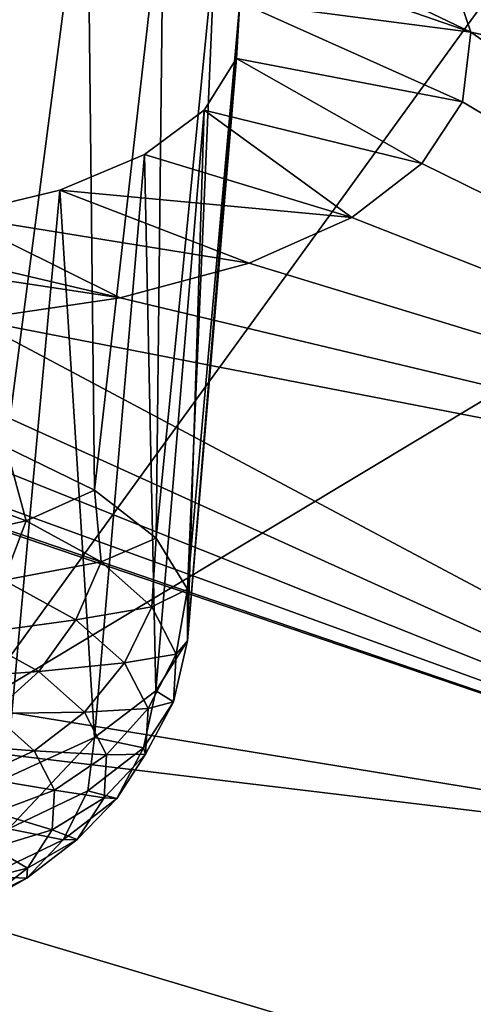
# Model space of a CAD drawing. Header units: metres. Extents: x -92 to 264, y -100 to 50.
# Tile 390 of 656: x 174.943 to 175.843, y -15.303 to -13.349. Entities that reach past the tile are written whole.
import ezdxf

# ---------------------------------------------------------------- set-up
doc = ezdxf.new("R2010")
doc.units = ezdxf.units.M
doc.layers.add('solid_21062050_01', color=7, linetype='CONTINUOUS')

msp = doc.modelspace()

# ---------------------------------------------------------------- linework, layer by layer
at = {"layer": 'solid_21062050_01'}
for points in [[(178.197235, -10.094261, 214.136887), (174.940277, -9.441522, 212.323837), (171.089066, -13.964397, 217.38974)], [(178.197235, -10.094261, 214.136887), (171.089066, -13.964397, 217.38974), (174.851425, -14.712576, 219.46788)], [(181.60141, -10.654218, 215.69223), (178.197235, -10.094261, 214.136887), (174.851425, -14.712576, 219.46788)], [(181.60141, -10.654218, 215.69223), (174.851425, -14.712576, 219.46788), (178.781418, -15.354294, 221.25032)], [(175.006577, -12.672055, 159.302017), (178.642776, -13.23475, 159.490326), (177.928955, -13.823621, 161.125977)], [(175.28334, -12.801312, 159.514008), (175.006577, -12.672055, 159.302017), (177.928955, -13.823621, 161.125977)], [(175.507767, -12.938953, 159.765778), (175.28334, -12.801312, 159.514008), (177.928955, -13.823621, 161.125977)], [(174.87973, -12.85906, 159.790009), (175.076843, -12.967104, 159.979965), (174.915955, -14.197555, 159.495651)], [(175.677567, -13.082054, 160.050995), (175.507767, -12.938953, 159.765778), (177.928955, -13.823621, 161.125977)], [(175.076843, -12.967104, 159.979965), (175.091873, -14.282763, 159.722351), (174.915955, -14.197555, 159.495651)], [(175.076843, -12.967104, 159.979965), (175.2285, -13.081262, 160.201553), (175.091873, -14.282763, 159.722351)], [(175.2285, -13.081262, 160.201553), (175.213608, -14.378023, 159.978683), (175.091873, -14.282763, 159.722351)], [(175.2285, -13.081262, 160.201553), (175.330826, -13.198328, 160.448303), (175.213608, -14.378023, 159.978683)], [(175.2285, -13.081262, 160.201553), (175.788757, -13.227551, 160.363556), (175.838562, -13.374049, 160.701065)], [(175.2285, -13.081262, 160.201553), (175.838562, -13.374049, 160.701065), (175.330826, -13.198328, 160.448303)], [(175.788757, -13.227551, 160.363556), (175.677567, -13.082054, 160.050995), (177.928955, -13.823621, 161.125977)], [(175.330826, -13.198328, 160.448303), (175.275833, -14.479168, 160.253448), (175.213608, -14.378023, 159.978683)], [(175.330826, -13.198328, 160.448303), (175.380066, -13.314762, 160.712967), (175.275833, -14.479168, 160.253448)], [(175.330826, -13.198328, 160.448303), (175.838562, -13.374049, 160.701065), (175.380066, -13.314762, 160.712967)], [(175.838562, -13.374049, 160.701065), (175.788757, -13.227551, 160.363556), (177.928955, -13.823621, 161.125977)], [(175.380066, -13.314762, 160.712967), (175.275818, -14.581778, 160.534653), (175.275833, -14.479168, 160.253448)], [(175.380066, -13.314762, 160.712967), (175.373184, -13.426401, 160.986511), (175.275818, -14.581778, 160.534653)], [(175.380066, -13.314762, 160.712967), (175.822021, -13.512324, 161.042847), (175.373184, -13.426401, 160.986511)], [(175.380066, -13.314762, 160.712967), (175.838562, -13.374049, 160.701065), (175.822021, -13.512324, 161.042847)], [(175.822021, -13.512324, 161.042847), (175.838562, -13.374049, 160.701065), (177.356384, -14.429935, 162.810089)], [(175.838562, -13.374049, 160.701065), (177.928955, -13.823621, 161.125977), (177.356384, -14.429935, 162.810089)], [(175.373184, -13.426401, 160.986511), (175.309219, -13.528628, 161.258026), (175.275818, -14.581778, 160.534653)], [(175.373184, -13.426401, 160.986511), (175.740906, -13.634481, 161.368988), (175.309219, -13.528628, 161.258026)], [(175.373184, -13.426401, 160.986511), (175.822021, -13.512324, 161.042847), (175.740906, -13.634481, 161.368988)], [(175.740906, -13.634481, 161.368988), (175.822021, -13.512324, 161.042847), (177.356384, -14.429935, 162.810089)], [(175.19046, -13.616902, 161.515656), (175.309219, -13.528628, 161.258026), (175.601913, -13.741839, 161.680344)], [(175.19046, -13.616902, 161.515656), (175.213593, -14.681369, 160.809982), (175.309219, -13.528628, 161.258026)], [(175.309219, -13.528628, 161.258026), (175.213593, -14.681369, 160.809982), (175.275818, -14.581778, 160.534653)], [(175.309219, -13.528628, 161.258026), (175.740906, -13.634481, 161.368988), (175.601913, -13.741839, 161.680344)], [(175.19046, -13.616902, 161.515656), (175.601913, -13.741839, 161.680344), (175.022507, -13.687523, 161.748352)], [(175.19046, -13.616902, 161.515656), (175.022507, -13.687523, 161.748352), (175.091843, -14.773587, 161.067429)], [(175.19046, -13.616902, 161.515656), (175.091843, -14.773587, 161.067429), (175.213593, -14.681369, 160.809982)], [(175.601913, -13.741839, 161.680344), (175.740906, -13.634481, 161.368988), (177.356384, -14.429935, 162.810089)], [(175.022507, -13.687523, 161.748352), (175.398804, -13.832608, 161.974731), (174.813095, -13.73805, 161.947433)], [(175.022507, -13.687523, 161.748352), (174.813095, -13.73805, 161.947433), (174.915909, -14.854404, 161.295715)], [(175.022507, -13.687523, 161.748352), (174.915909, -14.854404, 161.295715), (175.091843, -14.773587, 161.067429)], [(175.022507, -13.687523, 161.748352), (175.601913, -13.741839, 161.680344), (175.398804, -13.832608, 161.974731)], [(174.813095, -13.73805, 161.947433), (175.14267, -13.901206, 162.23468), (174.570526, -13.76717, 162.10675)], [(174.813095, -13.73805, 161.947433), (175.398804, -13.832608, 161.974731), (175.14267, -13.901206, 162.23468)], [(175.398804, -13.832608, 161.974731), (175.601913, -13.741839, 161.680344), (177.356384, -14.429935, 162.810089)], [(174.570526, -13.76717, 162.10675), (175.14267, -13.901206, 162.23468), (174.302582, -13.774267, 162.221954)], [(174.302582, -13.774267, 162.221954), (175.14267, -13.901206, 162.23468), (174.8508, -13.944008, 162.445145)], [(175.14267, -13.901206, 162.23468), (175.398804, -13.832608, 161.974731), (177.356384, -14.429935, 162.810089)], [(176.928711, -15.049812, 164.53186), (172.943176, -14.570165, 164.759781), (173.379593, -13.842735, 162.73909)], [(173.437668, -13.854875, 162.747147), (176.928711, -15.049812, 164.53186), (173.379593, -13.842735, 162.73909)], [(173.437668, -13.854875, 162.747147), (173.812164, -13.917356, 162.760941), (176.928711, -15.049812, 164.53186)], [(174.8508, -13.944008, 162.445145), (175.14267, -13.901206, 162.23468), (177.356384, -14.429935, 162.810089)], [(173.812164, -13.917356, 162.760941), (174.179047, -13.952662, 162.711975), (176.928711, -15.049812, 164.53186)], [(174.527267, -13.96125, 162.605286), (174.8508, -13.944008, 162.445145), (176.928711, -15.049812, 164.53186)], [(174.8508, -13.944008, 162.445145), (177.356384, -14.429935, 162.810089), (176.928711, -15.049812, 164.53186)], [(174.179047, -13.952662, 162.711975), (174.527267, -13.96125, 162.605286), (176.928711, -15.049812, 164.53186)], [(174.955765, -14.343557, 159.534531), (174.764526, -14.272978, 159.348526), (174.915955, -14.197555, 159.495651)], [(174.955765, -14.343557, 159.534531), (174.915955, -14.197555, 159.495651), (175.091873, -14.282763, 159.722351)], [(174.727661, -14.39373, 159.348511), (174.764526, -14.272978, 159.348526), (174.955765, -14.343557, 159.534531)], [(175.104523, -14.425086, 159.752197), (174.955765, -14.343557, 159.534531), (175.091873, -14.282763, 159.722351)], [(175.104523, -14.425086, 159.752197), (175.091873, -14.282763, 159.722351), (175.213608, -14.378023, 159.978683)], [(174.727661, -14.39373, 159.348511), (174.955765, -14.343557, 159.534531), (174.911514, -14.46158, 159.527328)], [(174.911514, -14.46158, 159.527328), (174.955765, -14.343557, 159.534531), (175.104523, -14.425086, 159.752197)], [(175.205093, -14.514433, 159.993149), (175.104523, -14.425086, 159.752197), (175.213608, -14.378023, 159.978683)], [(175.205093, -14.514433, 159.993149), (175.213608, -14.378023, 159.978683), (175.275833, -14.479168, 160.253448)], [(174.911514, -14.46158, 159.527328), (175.104523, -14.425086, 159.752197), (175.05452, -14.539958, 159.736572)], [(175.05452, -14.539958, 159.736572), (175.104523, -14.425086, 159.752197), (175.205093, -14.514433, 159.993149)], [(174.911514, -14.46158, 159.527328), (175.05452, -14.539958, 159.736572), (174.846436, -14.568811, 159.541733)], [(175.253586, -14.608163, 160.248138), (175.205093, -14.514433, 159.993149), (175.275833, -14.479168, 160.253448)], [(175.253586, -14.608163, 160.248138), (175.275833, -14.479168, 160.253448), (175.275818, -14.581778, 160.534653)], [(175.05452, -14.539958, 159.736572), (175.205093, -14.514433, 159.993149), (175.151199, -14.62585, 159.968216)], [(175.151199, -14.62585, 159.968216), (175.205093, -14.514433, 159.993149), (175.253586, -14.608163, 160.248138)], [(175.05452, -14.539958, 159.736572), (174.980865, -14.642485, 159.738419), (174.846436, -14.568811, 159.541733)], [(175.05452, -14.539958, 159.736572), (175.151199, -14.62585, 159.968216), (174.980865, -14.642485, 159.738419)], [(176.648666, -15.679286, 166.280289), (172.679749, -15.308764, 166.81131), (172.943176, -14.570165, 164.759781)], [(176.928711, -15.049812, 164.53186), (176.648666, -15.679286, 166.280289), (172.943176, -14.570165, 164.759781)], [(174.846436, -14.568811, 159.541733), (174.980865, -14.642485, 159.738419), (174.764709, -14.658414, 159.576813)], [(175.248154, -14.702675, 160.507355), (175.275818, -14.581778, 160.534653), (175.213593, -14.681369, 160.809982)], [(175.248154, -14.702675, 160.507355), (175.253586, -14.608163, 160.248138), (175.275818, -14.581778, 160.534653)], [(175.151199, -14.62585, 159.968216), (175.253586, -14.608163, 160.248138), (175.197815, -14.715956, 160.213348)], [(175.197815, -14.715956, 160.213348), (175.253586, -14.608163, 160.248138), (175.248154, -14.702675, 160.507355)], [(175.151199, -14.62585, 159.968216), (175.071747, -14.723222, 159.956146), (174.980865, -14.642485, 159.738419)], [(175.151199, -14.62585, 159.968216), (175.197815, -14.715956, 160.213348), (175.071747, -14.723222, 159.956146)], [(174.980865, -14.642485, 159.738419), (174.88826, -14.72613, 159.757599), (174.764709, -14.658414, 159.576813)], [(174.980865, -14.642485, 159.738419), (175.071747, -14.723222, 159.956146), (174.88826, -14.72613, 159.757599)], [(175.091843, -14.773587, 161.067429), (175.189011, -14.794336, 160.760834), (175.213593, -14.681369, 160.809982)], [(175.189011, -14.794336, 160.760834), (175.248154, -14.702675, 160.507355), (175.213593, -14.681369, 160.809982)], [(178.781418, -15.354294, 221.25032), (174.851425, -14.712576, 219.46788), (172.176163, -19.741882, 224.847809)], [(175.192612, -14.806814, 160.46254), (175.248154, -14.702675, 160.507355), (175.189011, -14.794336, 160.760834)], [(175.197815, -14.715956, 160.213348), (175.248154, -14.702675, 160.507355), (175.192612, -14.806814, 160.46254)], [(174.88826, -14.72613, 159.757599), (174.971786, -14.80034, 159.957733), (174.782608, -14.785562, 159.792892)], [(175.071747, -14.723222, 159.956146), (174.971786, -14.80034, 159.957733), (174.88826, -14.72613, 159.757599)], [(175.071747, -14.723222, 159.956146), (175.11557, -14.80792, 160.186569), (174.971786, -14.80034, 159.957733)], [(175.197815, -14.715956, 160.213348), (175.11557, -14.80792, 160.186569), (175.071747, -14.723222, 159.956146)], [(175.197815, -14.715956, 160.213348), (175.192612, -14.806814, 160.46254), (175.11557, -14.80792, 160.186569)], [(174.971786, -14.80034, 159.957733), (174.857712, -14.852287, 159.972839), (174.782608, -14.785562, 159.792892)], [(174.920639, -14.955263, 161.212234), (175.091843, -14.773587, 161.067429), (174.915909, -14.854404, 161.295715)], [(174.920639, -14.955263, 161.212234), (175.07843, -14.879625, 160.99884), (175.091843, -14.773587, 161.067429)], [(175.07843, -14.879625, 160.99884), (175.189011, -14.794336, 160.760834), (175.091843, -14.773587, 161.067429)], [(174.971786, -14.80034, 159.957733), (175.01207, -14.87819, 160.16951), (174.857712, -14.852287, 159.972839)], [(175.11557, -14.80792, 160.186569), (175.01207, -14.87819, 160.16951), (174.971786, -14.80034, 159.957733)], [(175.11557, -14.80792, 160.186569), (175.110672, -14.893324, 160.420807), (175.01207, -14.87819, 160.16951)], [(175.07843, -14.879625, 160.99884), (175.135742, -14.894932, 160.706223), (175.189011, -14.794336, 160.760834)], [(175.192612, -14.806814, 160.46254), (175.110672, -14.893324, 160.420807), (175.11557, -14.80792, 160.186569)], [(175.192612, -14.806814, 160.46254), (175.135742, -14.894932, 160.706223), (175.110672, -14.893324, 160.420807)], [(175.192612, -14.806814, 160.46254), (175.189011, -14.794336, 160.760834), (175.135742, -14.894932, 160.706223)], [(175.01207, -14.87819, 160.16951), (174.893936, -14.922286, 160.163269), (174.857712, -14.852287, 159.972839)], [(175.01207, -14.87819, 160.16951), (175.007568, -14.956689, 160.384811), (174.893936, -14.922286, 160.163269)], [(175.029434, -14.976923, 160.935028), (175.07843, -14.879625, 160.99884), (174.920639, -14.955263, 161.212234)], [(175.110672, -14.893324, 160.420807), (175.007568, -14.956689, 160.384811), (175.01207, -14.87819, 160.16951)], [(175.029434, -14.976923, 160.935028), (175.135742, -14.894932, 160.706223), (175.07843, -14.879625, 160.99884)], [(175.110672, -14.893324, 160.420807), (175.05722, -14.976152, 160.649857), (175.007568, -14.956689, 160.384811)], [(175.029434, -14.976923, 160.935028), (175.05722, -14.976152, 160.649857), (175.135742, -14.894932, 160.706223)], [(175.135742, -14.894932, 160.706223), (175.05722, -14.976152, 160.649857), (175.110672, -14.893324, 160.420807)], [(175.007568, -14.956689, 160.384811), (174.889893, -14.992869, 160.356857), (174.893936, -14.922286, 160.163269)], [(175.029434, -14.976923, 160.935028), (174.920639, -14.955263, 161.212234), (174.877747, -15.049637, 161.140182)], [(175.007568, -14.956689, 160.384811), (174.95845, -15.032822, 160.595352), (174.889893, -14.992869, 160.356857)], [(175.05722, -14.976152, 160.649857), (174.95845, -15.032822, 160.595352), (175.007568, -14.956689, 160.384811)], [(175.029434, -14.976923, 160.935028), (174.877747, -15.049637, 161.140182), (174.957291, -15.053223, 160.864944)], [(174.957291, -15.053223, 160.864944), (174.95845, -15.032822, 160.595352), (175.05722, -14.976152, 160.649857)], [(175.029434, -14.976923, 160.935028), (174.957291, -15.053223, 160.864944), (175.05722, -14.976152, 160.649857)], [(174.95845, -15.032822, 160.595352), (174.845718, -15.061324, 160.546158), (174.889893, -14.992869, 160.356857)], [(174.866592, -15.10366, 160.79303), (174.845718, -15.061324, 160.546158), (174.95845, -15.032822, 160.595352)], [(174.957291, -15.053223, 160.864944), (174.866592, -15.10366, 160.79303), (174.95845, -15.032822, 160.595352)], [(174.877747, -15.049637, 161.140182), (174.814713, -15.121572, 161.05777), (174.957291, -15.053223, 160.864944)], [(174.957291, -15.053223, 160.864944), (174.814713, -15.121572, 161.05777), (174.866592, -15.10366, 160.79303)]]:
    msp.add_3dface(points, dxfattribs=at)

doc.saveas('drawing.dxf')
